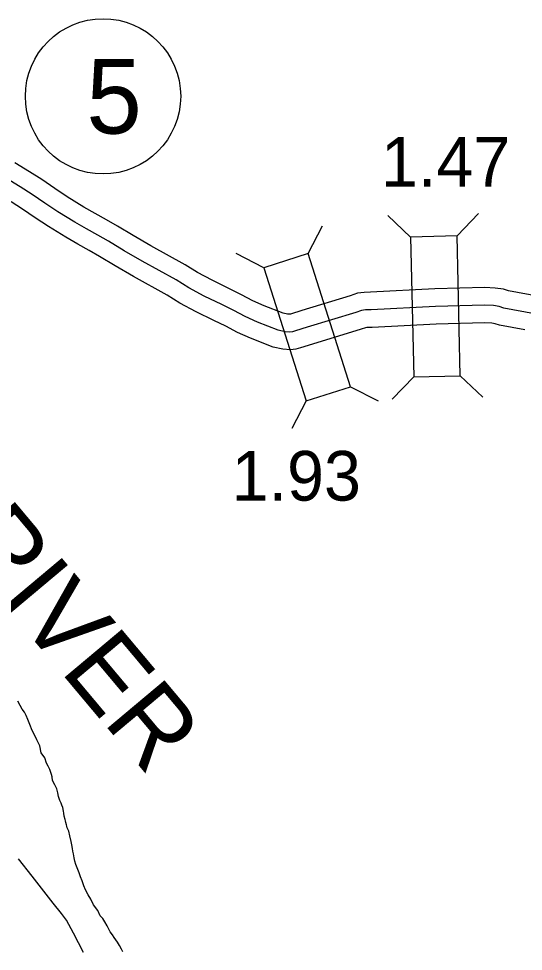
# Model space of a CAD drawing. Extents: x -83719 to 153526, y -11835 to 11446.
# Drawn here: x 1396.1 to 1539.1, y -843.3 to -579 of the extents above; entities that cross this region are included whole.
import ezdxf

# ---------------------------------------------------------------- set-up
doc = ezdxf.new("R2010")
doc.units = 0
for name, color, linetype in [('Level 10', 7, 'Continuous'), ('Level 2', 7, 'Continuous'), ('Level 20', 7, 'Continuous'), ('Level 27', 7, 'Continuous'), ('Level 58', 7, 'Continuous'), ('Level 59', 7, 'Continuous'), ('Level 9', 7, 'Continuous')]:
    doc.layers.add(name, color=color, linetype=linetype)

msp = doc.modelspace()

# ---------------------------------------------------------------- linework, layer by layer
at = {"layer": 'Level 10'}
for points in [[(1543.55, -657.76), (1534.88, -656.14), (1533.46, -655.66), (1531.1, -655.33), (1528.19, -655.19), (1514, -655.53), (1495.8, -656.47), (1494.03, -656.54), (1492.13, -656.75), (1490.03, -657.51), (1476.4, -661.65), (1473.12, -662.69), (1472.84, -662.77), (1472.33, -662.74), (1471.11, -662.48), (1465.69, -660.34), (1462.5, -658.91), (1459.31, -657.25), (1455.85, -655.54), (1450.94, -653.13), (1446.82, -650.96), (1443.26, -648.72), (1433.61, -643.35), (1428.59, -640.44), (1424.1, -637.75), (1421.05, -635.99), (1417.82, -634.21), (1414.62, -632.37), (1409.91, -629.46), (1406.39, -627.16), (1402.74, -624.6), (1399.22, -622.41), (1395.04, -619.87)], [(1539.5, -667.17), (1532.34, -665.84), (1531.14, -665.43), (1530.16, -665.29), (1528.07, -665.19), (1514.38, -665.52), (1496.26, -666.46), (1494.76, -666.52), (1494.4, -666.56), (1493.19, -667), (1479.37, -671.2), (1475.94, -672.29), (1474.67, -672.63), (1473.14, -672.8), (1471, -672.68), (1468.21, -672.08), (1461.81, -669.56), (1458.13, -667.91), (1454.79, -666.16), (1451.44, -664.52), (1446.4, -662.04), (1441.82, -659.63), (1438.16, -657.33), (1428.67, -652.04), (1423.51, -649.06), (1419.03, -646.37), (1416.14, -644.7), (1412.91, -642.93), (1409.49, -640.95), (1404.56, -637.9), (1400.79, -635.45), (1397.21, -632.94), (1393.98, -630.92)]]:
    msp.add_lwpolyline(points, dxfattribs=at)
at = {"layer": 'Level 2'}
msp.add_lwpolyline([(1414.47, -843.58), (1411.69, -838.1), (1409.68, -834.47), (1408.28, -832.56), (1405.95, -829.6), (1403.25, -826.22), (1399.99, -821.98), (1396.13, -817.05)], dxfattribs=at)
at = {"layer": 'Level 20'}
for p, q in [((1520.32, -640.57), (1526.39, -634.2)), ((1507.12, -640.88), (1500.75, -634.81)), ((1478.17, -645.55), (1482.21, -637.74)), ((1465.59, -649.56), (1457.77, -645.51)), ((1508.06, -680.47), (1501.99, -686.84)), ((1521.26, -680.16), (1527.63, -686.23)), ((1490.17, -683.29), (1497.99, -687.33)), ((1477.6, -687.29), (1473.55, -695.11))]:
    msp.add_line(p, q, dxfattribs=at)
for points in [[(1521.26, -680.16), (1520.32, -640.57), (1507.12, -640.88), (1508.06, -680.47)], [(1465.59, -649.56), (1477.6, -687.29), (1490.17, -683.29), (1478.17, -645.55)]]:
    msp.add_lwpolyline(points, close=True, dxfattribs=at)
at = {"layer": 'Level 27'}
msp.add_circle((1420.04, -600.99), 22, dxfattribs=at)
at = {"layer": 'Level 59'}
msp.add_lwpolyline([(1542.24, -662.6), (1533.61, -660.99), (1532.3, -660.55), (1530.63, -660.31), (1528.13, -660.19), (1514.19, -660.52), (1496.03, -661.47), (1494.4, -661.53), (1493.27, -661.65), (1491.61, -662.25), (1477.88, -666.42), (1474.53, -667.49), (1473.74, -667.7), (1473, -667.78), (1471.67, -667.71), (1469.66, -667.28), (1463.75, -664.95), (1460.32, -663.41), (1457.05, -661.7), (1453.65, -660.03), (1448.67, -657.59), (1444.32, -655.3), (1440.71, -653.03), (1431.14, -647.69), (1426.05, -644.75), (1421.56, -642.06), (1418.6, -640.35), (1415.36, -638.57), (1412.06, -636.66), (1407.23, -633.68), (1403.59, -631.31), (1399.97, -628.77), (1396.6, -626.66), (1392.38, -624.1)], dxfattribs=at)
at = {"layer": 'Level 9'}
msp.add_lwpolyline([(1425.66, -843.38), (1425.28, -842.65), (1424.69, -841.63), (1424.1, -840.7), (1423.21, -839.35), (1422.69, -838.56), (1422.08, -837.71), (1421.59, -836.85), (1421.18, -836.06), (1420.55, -834.9), (1419.97, -833.94), (1419.25, -833.26), (1418.59, -831.7), (1417.35, -830.06), (1416.56, -828.54), (1415.8, -827.28), (1415.1, -825.83), (1414.58, -824.7), (1414.11, -823.31), (1413.69, -822.15), (1413.3, -821.06), (1412.67, -819.63), (1412.32, -818.64), (1412.07, -817.74), (1411.88, -816.78), (1411.66, -815.65), (1411.47, -814.88), (1411.36, -814.18), (1411.24, -813.08), (1411.05, -812.18), (1410.59, -810.59), (1410.39, -809.19), (1409.9, -808.27), (1409.76, -807.77), (1409.72, -807.4), (1409.51, -806.74), (1409.4, -806.31), (1409.29, -805.91), (1409, -805.01), (1408.95, -804.11), (1408.87, -803.54), (1408.62, -802.51), (1408.4, -801.85), (1408.13, -801.25), (1407.78, -800.56), (1407.45, -799.36), (1407.2, -798.37), (1406.91, -797.2), (1406.35, -796.08), (1405.76, -794.86), (1405.61, -793.82), (1405.46, -793.13), (1404.93, -791.73), (1404.51, -790.77), (1404.06, -789.92), (1403.5, -788.42), (1402.53, -787.01), (1402.09, -785.05), (1401.32, -783.36), (1400.73, -782.13), (1400, -780.71), (1399.3, -779.02), (1398.74, -777.57), (1398.22, -776.48), (1397.76, -775.55), (1397.11, -774.63), (1396.56, -773.6), (1395.93, -772.41)], dxfattribs=at)

# ---------------------------------------------------------------- texts
at = {"layer": 'Level 27'}
msp.add_text('5', height=21.12, dxfattribs=at).set_placement((1415.31, -611.55))
at = {"layer": 'Level 58'}
for s, p in [('1.47', (1498.79, -626.61)), ('1.93', (1456.46, -715.56))]:
    msp.add_text(s, height=14.08, dxfattribs=at).set_placement(p)
at = {"layer": 'Level 9'}
msp.add_text('RIVER', height=21.12, rotation=310, dxfattribs=at).set_placement((1377.41, -727.77))

doc.saveas('drawing.dxf')
